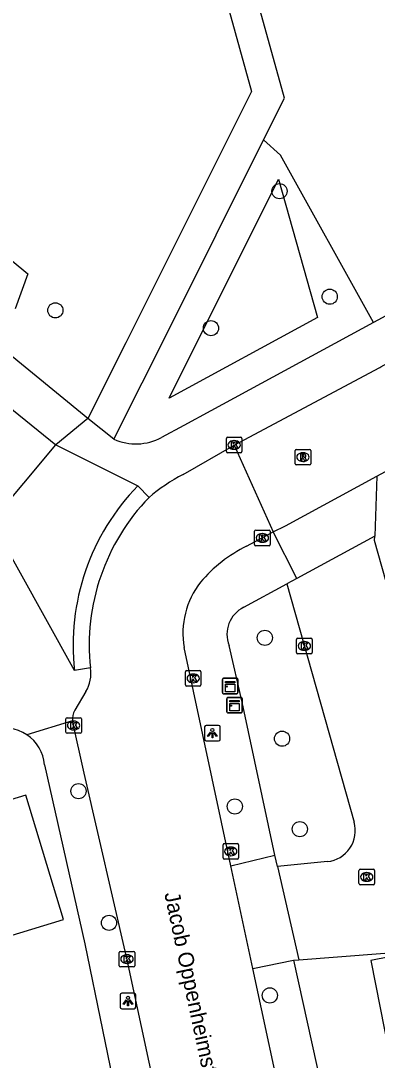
# Model space of a CAD drawing. Extents: x 158087 to 159494, y 382905 to 383981.
# Drawn here: x 159045.8 to 159068.8, y 383313.3 to 383380.2 of the extents above; entities that cross this region are included whole.
import ezdxf

# ---------------------------------------------------------------- set-up
doc = ezdxf.new("R2010")
doc.units = 0
for name, color, linetype in [('IMGEO_Boom', 7, 'Continuous'), ('IMGEO_Groenvoorziening', 7, 'Continuous'), ('IMGEO_Kast', 7, 'Continuous'), ('IMGEO_Kolk', 7, 'Continuous'), ('IMGEO_Lichtpunt', 7, 'Continuous'), ('IMGEO_Openbare_ruimte_label', 7, 'Continuous'), ('IMGEO_Pand', 7, 'Continuous'), ('IMGEO_Rijbaan_lokaal_open', 7, 'Continuous'), ('IMGEO_Rioolput', 7, 'Continuous'), ('IMGEO_Voetpad_halfverhard', 7, 'Continuous'), ('IMGEO_Voetpad_open', 7, 'Continuous')]:
    doc.layers.add(name, color=color, linetype=linetype)

msp = doc.modelspace()

# ---------------------------------------------------------------- linework, layer by layer
at = {"layer": 'IMGEO_Boom'}
for centre in [(159062.539, 383369.253), (159065.783, 383362.454), (159048.077, 383361.574), (159058.119, 383360.424), (159061.597, 383340.479), (159062.707, 383333.979), (159049.572, 383330.597), (159059.659, 383329.613), (159063.853, 383328.152), (159051.539, 383322.116), (159061.915, 383317.438)]:
    msp.add_circle(centre, 0.489, dxfattribs=at)
at = {"layer": 'IMGEO_Groenvoorziening'}
for points in [[(159020.884, 383381.908), (159023.307, 383382.965), (159046.301, 383363.934), (159045.481, 383361.674)], [(159068.6, 383360.784), (159062.602, 383371.565), (159061.513, 383372.552)], [(159055.422, 383355.926), (159062.482, 383370.02), (159065.001, 383361.11), (159055.422, 383355.926)]]:
    msp.add_lwpolyline(points, dxfattribs=at)
at = {"layer": 'IMGEO_Kast'}
for p, q in [((159058.859, 383336.948), (159058.859, 383337.789)), ((159058.859, 383337.789), (159058.859, 383336.948)), ((159058.934, 383337.873), (159059.775, 383337.873)), ((159059.775, 383337.873), (159058.934, 383337.873)), ((159059.859, 383337.798), (159059.859, 383336.957)), ((159059.859, 383336.957), (159059.859, 383337.798)), ((159059.784, 383336.873), (159058.943, 383336.873)), ((159058.943, 383336.873), (159059.784, 383336.873)), ((159059.135, 383335.714), (159059.135, 383336.555)), ((159059.135, 383336.555), (159059.135, 383335.714)), ((159059.21, 383336.639), (159060.051, 383336.639)), ((159060.051, 383336.639), (159059.21, 383336.639)), ((159060.135, 383336.564), (159060.135, 383335.723)), ((159060.135, 383335.723), (159060.135, 383336.564)), ((159060.06, 383335.639), (159059.219, 383335.639)), ((159059.219, 383335.639), (159060.06, 383335.639))]:
    msp.add_line(p, q, dxfattribs=at)
for points in [[(159059.054, 383337.663), (159059.654, 383337.663), (159059.654, 383337.578), (159059.054, 383337.578), (159059.054, 383337.663)], [(159059.054, 383337.488), (159059.654, 383337.488), (159059.654, 383336.999), (159059.054, 383336.999), (159059.054, 383337.488)], [(159059.33, 383336.429), (159059.93, 383336.429), (159059.93, 383336.344), (159059.33, 383336.344), (159059.33, 383336.429)], [(159059.33, 383336.254), (159059.93, 383336.254), (159059.93, 383335.765), (159059.33, 383335.765), (159059.33, 383336.254)]]:
    msp.add_lwpolyline(points, dxfattribs=at)
for centre in [(159059.138, 383337.337), (159059.414, 383336.103)]:
    msp.add_circle(centre, 0.0377, dxfattribs=at)
for centre, start, end in [((159058.937, 383337.795), 92.4484, 184.28452), ((159058.937, 383337.795), 92.4484, 184.28452), ((159059.781, 383337.795), 2.4484, 94.28452), ((159059.781, 383337.795), 2.4484, 94.28452), ((159058.937, 383336.951), 182.4484, 274.28452), ((159058.937, 383336.951), 182.4484, 274.28452), ((159059.781, 383336.951), 272.4484, 4.28452), ((159059.781, 383336.951), 272.4484, 4.28452), ((159059.213, 383336.561), 92.4484, 184.28452), ((159059.213, 383336.561), 92.4484, 184.28452), ((159060.057, 383336.561), 2.4484, 94.28452), ((159060.057, 383336.561), 2.4484, 94.28452), ((159059.213, 383335.717), 182.4484, 274.28452), ((159059.213, 383335.717), 182.4484, 274.28452), ((159060.057, 383335.717), 272.4484, 4.28452), ((159060.057, 383335.717), 272.4484, 4.28452)]:
    msp.add_arc(centre, 0.0779, start, end, dxfattribs=at)
at = {"layer": 'IMGEO_Kolk'}
for p, q in [((159059.112, 383352.474), (159059.112, 383353.326)), ((159059.187, 383353.4), (159060.039, 383353.4)), ((159059.6, 383353.18), (159059.625, 383353.18)), ((159060.113, 383353.326), (159060.113, 383352.474)), ((159060.039, 383352.4), (159059.187, 383352.4)), ((159059.623, 383352.62), (159059.598, 383352.62)), ((159060.936, 383346.487), (159060.936, 383347.339)), ((159061.011, 383347.413), (159061.863, 383347.413)), ((159061.424, 383347.193), (159061.449, 383347.193)), ((159061.937, 383347.339), (159061.937, 383346.487)), ((159061.863, 383346.413), (159061.011, 383346.413)), ((159061.447, 383346.633), (159061.422, 383346.633)), ((159063.644, 383339.526), (159063.644, 383340.378)), ((159063.719, 383340.452), (159064.571, 383340.452)), ((159064.132, 383340.232), (159064.157, 383340.232)), ((159064.645, 383340.378), (159064.645, 383339.526)), ((159064.155, 383339.672), (159064.13, 383339.672)), ((159064.571, 383339.452), (159063.719, 383339.452)), ((159056.472, 383337.439), (159056.472, 383338.291)), ((159056.547, 383338.365), (159057.399, 383338.365)), ((159057.473, 383338.291), (159057.473, 383337.439)), ((159056.983, 383337.585), (159056.958, 383337.585)), ((159056.96, 383338.145), (159056.985, 383338.145)), ((159057.399, 383337.365), (159056.547, 383337.365)), ((159048.756, 383334.402), (159048.756, 383335.254)), ((159048.831, 383335.328), (159049.683, 383335.328)), ((159049.244, 383335.108), (159049.269, 383335.108)), ((159049.757, 383335.254), (159049.757, 383334.402)), ((159049.683, 383334.328), (159048.831, 383334.328)), ((159049.267, 383334.548), (159049.242, 383334.548)), ((159058.895, 383326.292), (159058.895, 383327.144)), ((159058.97, 383327.218), (159059.822, 383327.218)), ((159059.383, 383326.998), (159059.408, 383326.998)), ((159059.896, 383327.144), (159059.896, 383326.292)), ((159059.822, 383326.218), (159058.97, 383326.218)), ((159059.406, 383326.438), (159059.381, 383326.438)), ((159067.67, 383324.644), (159067.67, 383325.496)), ((159067.745, 383325.57), (159068.597, 383325.57)), ((159068.671, 383325.496), (159068.671, 383324.644)), ((159068.181, 383324.79), (159068.156, 383324.79)), ((159068.158, 383325.35), (159068.183, 383325.35)), ((159068.597, 383324.57), (159067.745, 383324.57)), ((159052.199, 383319.35), (159052.199, 383320.202)), ((159052.274, 383320.276), (159053.126, 383320.276)), ((159053.2, 383320.202), (159053.2, 383319.35)), ((159052.71, 383319.496), (159052.685, 383319.496)), ((159052.687, 383320.056), (159052.712, 383320.056)), ((159053.126, 383319.276), (159052.274, 383319.276))]:
    msp.add_line(p, q, dxfattribs=at)
for points in [[(159059.112, 383352.474), (159059.112, 383353.326)], [(159059.187, 383353.4), (159060.039, 383353.4)], [(159059.433, 383353.1), (159059.556, 383353.1), (159059.556, 383352.949), (159059.686, 383353.1), (159059.85, 383353.1), (159059.704, 383352.949), (159059.857, 383352.7), (159059.705, 383352.7), (159059.62, 383352.864), (159059.556, 383352.797), (159059.556, 383352.7), (159059.433, 383352.7), (159059.433, 383353.1)], [(159060.113, 383353.326), (159060.113, 383352.474)], [(159060.039, 383352.4), (159059.187, 383352.4)], [(159060.936, 383346.487), (159060.936, 383347.339)], [(159061.011, 383347.413), (159061.863, 383347.413)], [(159061.257, 383347.113), (159061.38, 383347.113), (159061.38, 383346.962), (159061.51, 383347.113), (159061.674, 383347.113), (159061.528, 383346.962), (159061.681, 383346.713), (159061.529, 383346.713), (159061.444, 383346.877), (159061.38, 383346.81), (159061.38, 383346.713), (159061.257, 383346.713), (159061.257, 383347.113)], [(159061.937, 383347.339), (159061.937, 383346.487)], [(159061.863, 383346.413), (159061.011, 383346.413)], [(159063.644, 383339.526), (159063.644, 383340.378)], [(159063.719, 383340.452), (159064.571, 383340.452)], [(159064.645, 383340.378), (159064.645, 383339.526)], [(159063.965, 383340.152), (159064.088, 383340.152), (159064.088, 383340.001), (159064.218, 383340.152), (159064.382, 383340.152), (159064.236, 383340.001), (159064.389, 383339.752), (159064.237, 383339.752), (159064.152, 383339.916), (159064.088, 383339.849), (159064.088, 383339.752), (159063.965, 383339.752), (159063.965, 383340.152)], [(159064.571, 383339.452), (159063.719, 383339.452)], [(159056.472, 383337.439), (159056.472, 383338.291)], [(159056.547, 383338.365), (159057.399, 383338.365)], [(159057.473, 383338.291), (159057.473, 383337.439)], [(159056.793, 383338.065), (159056.916, 383338.065), (159056.916, 383337.914), (159057.046, 383338.065), (159057.21, 383338.065), (159057.064, 383337.914), (159057.217, 383337.665), (159057.065, 383337.665), (159056.98, 383337.829), (159056.916, 383337.762), (159056.916, 383337.665), (159056.793, 383337.665), (159056.793, 383338.065)], [(159057.399, 383337.365), (159056.547, 383337.365)], [(159048.756, 383334.402), (159048.756, 383335.254)], [(159048.831, 383335.328), (159049.683, 383335.328)], [(159049.077, 383335.028), (159049.2, 383335.028), (159049.2, 383334.877), (159049.33, 383335.028), (159049.494, 383335.028), (159049.348, 383334.877), (159049.501, 383334.628), (159049.349, 383334.628), (159049.264, 383334.792), (159049.2, 383334.725), (159049.2, 383334.628), (159049.077, 383334.628), (159049.077, 383335.028)], [(159049.757, 383335.254), (159049.757, 383334.402)], [(159049.683, 383334.328), (159048.831, 383334.328)], [(159058.895, 383326.292), (159058.895, 383327.144)], [(159058.97, 383327.218), (159059.822, 383327.218)], [(159059.216, 383326.918), (159059.339, 383326.918), (159059.339, 383326.767), (159059.469, 383326.918), (159059.633, 383326.918), (159059.487, 383326.767), (159059.64, 383326.518), (159059.488, 383326.518), (159059.403, 383326.682), (159059.339, 383326.615), (159059.339, 383326.518), (159059.216, 383326.518), (159059.216, 383326.918)], [(159059.896, 383327.144), (159059.896, 383326.292)], [(159059.822, 383326.218), (159058.97, 383326.218)], [(159067.67, 383324.644), (159067.67, 383325.496)], [(159067.745, 383325.57), (159068.597, 383325.57)], [(159068.671, 383325.496), (159068.671, 383324.644)], [(159067.991, 383325.27), (159068.114, 383325.27), (159068.114, 383325.119), (159068.244, 383325.27), (159068.408, 383325.27), (159068.262, 383325.119), (159068.415, 383324.87), (159068.263, 383324.87), (159068.178, 383325.034), (159068.114, 383324.967), (159068.114, 383324.87), (159067.991, 383324.87), (159067.991, 383325.27)], [(159068.597, 383324.57), (159067.745, 383324.57)], [(159052.199, 383319.35), (159052.199, 383320.202)], [(159052.274, 383320.276), (159053.126, 383320.276)], [(159053.2, 383320.202), (159053.2, 383319.35)], [(159052.52, 383319.976), (159052.643, 383319.976), (159052.643, 383319.825), (159052.773, 383319.976), (159052.937, 383319.976), (159052.791, 383319.825), (159052.944, 383319.576), (159052.792, 383319.576), (159052.707, 383319.74), (159052.643, 383319.673), (159052.643, 383319.576), (159052.52, 383319.576), (159052.52, 383319.976)], [(159053.126, 383319.276), (159052.274, 383319.276)]]:
    msp.add_lwpolyline(points, dxfattribs=at)
for centre, start, end in [((159059.189, 383353.324), 91.55205, 178.44795), ((159059.189, 383353.324), 91.55205, 178.44795), ((159060.037, 383353.324), 1.55205, 88.44795), ((159060.037, 383353.324), 1.55205, 88.44795), ((159059.189, 383352.476), 181.55205, 268.44795), ((159059.189, 383352.476), 181.55205, 268.44795), ((159060.037, 383352.476), 271.55205, 358.44795), ((159060.037, 383352.476), 271.55205, 358.44795), ((159061.013, 383347.337), 91.55205, 178.44795), ((159061.013, 383347.337), 91.55205, 178.44795), ((159061.861, 383347.337), 1.55205, 88.44795), ((159061.861, 383347.337), 1.55205, 88.44795), ((159061.013, 383346.489), 181.55205, 268.44795), ((159061.013, 383346.489), 181.55205, 268.44795), ((159061.861, 383346.489), 271.55205, 358.44795), ((159061.861, 383346.489), 271.55205, 358.44795), ((159063.721, 383340.376), 91.55205, 178.44795), ((159063.721, 383340.376), 91.55205, 178.44795), ((159064.569, 383340.376), 1.55205, 88.44795), ((159064.569, 383340.376), 1.55205, 88.44795), ((159063.721, 383339.528), 181.55205, 268.44795), ((159063.721, 383339.528), 181.55205, 268.44795), ((159064.569, 383339.528), 271.55205, 358.44795), ((159064.569, 383339.528), 271.55205, 358.44795), ((159056.549, 383338.289), 91.55205, 178.44795), ((159056.549, 383338.289), 91.55205, 178.44795), ((159057.397, 383338.289), 1.55205, 88.44795), ((159057.397, 383338.289), 1.55205, 88.44795), ((159056.549, 383337.441), 181.55205, 268.44795), ((159056.549, 383337.441), 181.55205, 268.44795), ((159057.397, 383337.441), 271.55205, 358.44795), ((159057.397, 383337.441), 271.55205, 358.44795), ((159048.833, 383335.252), 91.55205, 178.44795), ((159048.833, 383335.252), 91.55205, 178.44795), ((159049.681, 383335.252), 1.55205, 88.44795), ((159049.681, 383335.252), 1.55205, 88.44795), ((159048.833, 383334.404), 181.55205, 268.44795), ((159048.833, 383334.404), 181.55205, 268.44795), ((159049.681, 383334.404), 271.55205, 358.44795), ((159049.681, 383334.404), 271.55205, 358.44795), ((159058.972, 383327.142), 91.55205, 178.44795), ((159058.972, 383327.142), 91.55205, 178.44795), ((159059.82, 383327.142), 1.55205, 88.44795), ((159059.82, 383327.142), 1.55205, 88.44795), ((159058.972, 383326.294), 181.55205, 268.44795), ((159058.972, 383326.294), 181.55205, 268.44795), ((159059.82, 383326.294), 271.55205, 358.44795), ((159059.82, 383326.294), 271.55205, 358.44795), ((159067.747, 383325.494), 91.55205, 178.44795), ((159067.747, 383325.494), 91.55205, 178.44795), ((159068.595, 383325.494), 1.55205, 88.44795), ((159068.595, 383325.494), 1.55205, 88.44795), ((159067.747, 383324.646), 181.55205, 268.44795), ((159067.747, 383324.646), 181.55205, 268.44795), ((159068.595, 383324.646), 271.55205, 358.44795), ((159068.595, 383324.646), 271.55205, 358.44795), ((159052.276, 383320.2), 91.55205, 178.44795), ((159052.276, 383320.2), 91.55205, 178.44795), ((159053.124, 383320.2), 1.55205, 88.44795), ((159053.124, 383320.2), 1.55205, 88.44795), ((159052.276, 383319.352), 181.55205, 268.44795), ((159052.276, 383319.352), 181.55205, 268.44795), ((159053.124, 383319.352), 271.55205, 358.44795), ((159053.124, 383319.352), 271.55205, 358.44795)]:
    msp.add_arc(centre, 0.0765, start, end, dxfattribs=at)
for centre, major_axis, ratio, start_param, end_param in [((159059.599, 383352.9), (-0.387, 0.002), 0.722429, 4.712389, 7.853982), ((159059.624, 383352.9), (-0.39, 0.002), 0.717154, 1.570796, 4.712389), ((159061.423, 383346.913), (-0.387, 0.002), 0.722429, 4.712389, 7.853982), ((159061.448, 383346.913), (-0.39, 0.002), 0.717154, 1.570796, 4.712389), ((159064.131, 383339.952), (-0.387, 0.002), 0.722429, 4.712389, 7.853982), ((159064.156, 383339.952), (-0.39, 0.002), 0.717154, 1.570796, 4.712389), ((159056.959, 383337.865), (-0.387, 0.002), 0.722429, 4.712389, 7.853982), ((159056.984, 383337.865), (-0.39, 0.002), 0.717154, 1.570796, 4.712389), ((159049.243, 383334.828), (-0.387, 0.002), 0.722429, 4.712389, 7.853982), ((159049.268, 383334.828), (-0.39, 0.002), 0.717154, 1.570796, 4.712389), ((159059.382, 383326.718), (-0.387, 0.002), 0.722429, 4.712389, 7.853982), ((159059.407, 383326.718), (-0.39, 0.002), 0.717154, 1.570796, 4.712389), ((159068.157, 383325.07), (-0.387, 0.002), 0.722429, 4.712389, 7.853982), ((159068.182, 383325.07), (-0.39, 0.002), 0.717154, 1.570796, 4.712389), ((159052.686, 383319.776), (-0.387, 0.002), 0.722429, 4.712389, 7.853982), ((159052.711, 383319.776), (-0.39, 0.002), 0.717154, 1.570796, 4.712389)]:
    msp.add_ellipse(centre, major_axis=major_axis, ratio=ratio, start_param=start_param, end_param=end_param, dxfattribs=at)
at = {"layer": 'IMGEO_Lichtpunt'}
for p, q in [((159058.613, 383334.834), (159057.805, 383334.834)), ((159058.613, 383334.834), (159057.805, 383334.834)), ((159057.711, 383334.739), (159057.711, 383333.932)), ((159057.711, 383334.739), (159057.711, 383333.932)), ((159058.707, 383333.932), (159058.707, 383334.739)), ((159058.707, 383333.932), (159058.707, 383334.739)), ((159057.805, 383333.838), (159058.613, 383333.838)), ((159057.805, 383333.838), (159058.613, 383333.838)), ((159052.264, 383317.483), (159052.264, 383316.676)), ((159052.264, 383317.483), (159052.264, 383316.676)), ((159053.166, 383317.578), (159052.358, 383317.578)), ((159053.166, 383317.578), (159052.358, 383317.578)), ((159053.26, 383316.676), (159053.26, 383317.483)), ((159053.26, 383316.676), (159053.26, 383317.483)), ((159052.358, 383316.582), (159053.166, 383316.582)), ((159052.358, 383316.582), (159053.166, 383316.582))]:
    msp.add_line(p, q, dxfattribs=at)
for points in [[(159058.085, 383334.403), (159058.124, 383334.375), (159057.936, 383334.113), (159057.898, 383334.14), (159058.085, 383334.403)], [(159058.187, 383334.355), (159058.234, 383334.355), (159058.234, 383334.033), (159058.187, 383334.033), (159058.187, 383334.355)], [(159058.297, 383334.375), (159058.335, 383334.402), (159058.522, 383334.14), (159058.483, 383334.112), (159058.297, 383334.375)], [(159052.638, 383317.147), (159052.677, 383317.119), (159052.489, 383316.857), (159052.451, 383316.884), (159052.638, 383317.147)], [(159052.74, 383317.099), (159052.787, 383317.099), (159052.787, 383316.777), (159052.74, 383316.777), (159052.74, 383317.099)], [(159052.85, 383317.119), (159052.888, 383317.146), (159053.075, 383316.884), (159053.036, 383316.856), (159052.85, 383317.119)]]:
    msp.add_lwpolyline(points, dxfattribs=at)
for centre in [(159058.21, 383334.537), (159052.763, 383317.281)]:
    msp.add_circle(centre, 0.0994, dxfattribs=at)
for centre, start, end in [((159057.805, 383334.739), 90, 180), ((159057.805, 383334.739), 90, 180), ((159058.613, 383334.739), 0, 90), ((159058.613, 383334.739), 0, 90), ((159057.805, 383333.932), 180, 270), ((159057.805, 383333.932), 180, 270), ((159058.613, 383333.932), 270, 0), ((159058.613, 383333.932), 270, 360), ((159052.358, 383317.483), 90, 180), ((159052.358, 383317.483), 90, 180), ((159053.166, 383317.483), 0, 90), ((159053.166, 383317.483), 0, 90), ((159052.358, 383316.676), 180, 270), ((159052.358, 383316.676), 180, 270), ((159053.166, 383316.676), 270, 0), ((159053.166, 383316.676), 270, 360)]:
    msp.add_arc(centre, 0.0946, start, end, dxfattribs=at)
at = {"layer": 'IMGEO_Pand'}
for points in [[(159042.442, 383320.47), (159048.593, 383322.322), (159046.18, 383330.338), (159042.41, 383329.203), (159041.696, 383331.573), (159039.322, 383330.859)], [(159071.837, 383320.359), (159068.436, 383319.694), (159069.609, 383313.692), (159073.01, 383314.357)]]:
    msp.add_lwpolyline(points, dxfattribs=at)
at = {"layer": 'IMGEO_Rijbaan_lokaal_open'}
for points in [[(159014.731, 383380.175), (159019.501, 383376.249), (159032.666, 383365.556), (159042.18, 383357.708), (159048.116, 383352.902)], [(159059.614, 383352.899), (159069.019, 383357.893), (159069.088, 383357.93), (159082.416, 383365.217)], [(159068.821, 383350.891), (159069.945, 383351.501), (159083.677, 383358.95)], [(159043.965, 383347.97), (159048.116, 383352.902)], [(159048.116, 383352.902), (159053.407, 383350.276)], [(159056.315, 383350.996), (159059.614, 383352.899)], [(159059.614, 383352.899), (159062.139, 383347.304)], [(159062.139, 383347.304), (159062.921, 383347.691), (159068.821, 383350.891)], [(159068.821, 383350.891), (159068.69, 383347.032)], [(159053.407, 383350.276), (159054.122, 383349.52)], [(159049.312, 383338.373), (159043.965, 383347.97)], [(159060.416, 383346.381), (159062.139, 383347.304)], [(159063.659, 383344.298), (159062.139, 383347.304)], [(159068.69, 383347.032), (159063.659, 383344.298)], [(159070.418, 383340.584), (159068.679, 383346.739), (159068.69, 383347.032)], [(159063.659, 383344.298), (159063.017, 383343.949)], [(159063.017, 383343.949), (159067.356, 383328.595)], [(159059.409, 383325.785), (159059.408, 383325.791), (159056.39, 383339.844)], [(159050.34, 383338.535), (159049.312, 383338.373)], [(159050.051, 383337.016), (159049.326, 383335.805)], [(159058.78, 383291.489), (159055.97, 383304.542), (159052.712, 383319.726), (159049.932, 383331.751), (159049.193, 383335.119)], [(159059.409, 383325.785), (159062.238, 383326.481)], [(159062.41, 383325.734), (159062.238, 383326.481)], [(159060.829, 383319.17), (159059.409, 383325.785)], [(159065.633, 383326.061), (159062.41, 383325.734)], [(159062.41, 383325.734), (159063.794, 383319.724)], [(159063.794, 383319.724), (159071.837, 383320.359)], [(159060.829, 383319.17), (159063.448, 383319.711)], [(159063.448, 383319.711), (159063.794, 383319.724)], [(159067.363, 383288.742), (159067.33, 383288.895), (159060.829, 383319.17)]]:
    msp.add_lwpolyline(points, dxfattribs=at)
for centre, radius, start, end in [((159061.5, 383340.926), 11.326, 117.24121, 130.64389), ((159063.912, 383340.006), 14.691, 135.64873, 186.38167), ((159063.911, 383340.006), 13.65, 135.81598, 186.18812), ((159064.663, 383337.869), 9.513, 116.51747, 139.41349), ((159061.63, 383340.777), 5.323, 141.94645, 190.09627), ((159048.168, 383338.161), 2.204, 328.69534, 9.76033), ((159050.138, 383335.292), 0.961, 147.69807, 190.35745), ((159065.431, 383328.051), 2, 275.79246, 15.77985)]:
    msp.add_arc(centre, radius, start, end, dxfattribs=at)
at = {"layer": 'IMGEO_Rioolput'}
for p, q in [((159063.551, 383351.691), (159063.551, 383352.543)), ((159063.626, 383352.617), (159064.478, 383352.617)), ((159064.039, 383352.397), (159064.064, 383352.397)), ((159064.552, 383352.543), (159064.552, 383351.691)), ((159064.478, 383351.617), (159063.626, 383351.617)), ((159064.062, 383351.837), (159064.037, 383351.837))]:
    msp.add_line(p, q, dxfattribs=at)
for points in [[(159063.551, 383351.691), (159063.551, 383352.543)], [(159063.626, 383352.617), (159064.478, 383352.617)], [(159064.14, 383352.315), (159063.888, 383352.317), (159063.888, 383351.917)], [(159064.066, 383352.236), (159064.012, 383352.236), (159064.012, 383352.155)], [(159064.552, 383352.543), (159064.552, 383351.691)], [(159064.478, 383351.617), (159063.626, 383351.617)], [(159063.888, 383351.917), (159064.012, 383351.917), (159064.012, 383352.079), (159064.023, 383352.079)], [(159064.012, 383352.155), (159064.064, 383352.155)], [(159064.07, 383352.05), (159064.141, 383351.917), (159064.281, 383351.917), (159064.216, 383352.043)]]:
    msp.add_lwpolyline(points, dxfattribs=at)
for centre, radius, start, end in [((159063.628, 383352.541), 0.0765, 91.55205, 178.44795), ((159063.628, 383352.541), 0.0765, 91.55205, 178.44795), ((159064.072, 383352.14), 0.0964, 77.00612, 93.18647), ((159064.086, 383352.197), 0.0378, 276.66336, 79.67722), ((159064.139, 383352.205), 0.109, 350.36119, 89.41601), ((159064.476, 383352.541), 0.0765, 1.55205, 88.44795), ((159064.476, 383352.541), 0.0765, 1.55205, 88.44795), ((159063.628, 383351.693), 0.0765, 181.55205, 268.44795), ((159063.628, 383351.693), 0.0765, 181.55205, 268.44795), ((159064.022, 383352.026), 0.0533, 26.02933, 88.69889), ((159064.048, 383352.344), 0.19, 274.7715, 282.96867), ((159064.137, 383352.205), 0.112, 277.58423, 350.98172), ((159064.121, 383351.99), 0.108, 29.51342, 73.79051), ((159064.476, 383351.693), 0.0765, 271.55205, 358.44795), ((159064.476, 383351.693), 0.0765, 271.55205, 358.44795)]:
    msp.add_arc(centre, radius, start, end, dxfattribs=at)
for centre, major_axis, ratio, start_param, end_param in [((159064.038, 383352.117), (-0.387, 0.002), 0.722429, 4.712389, 7.853982), ((159064.063, 383352.117), (-0.39, 0.002), 0.717154, 1.570796, 4.712389)]:
    msp.add_ellipse(centre, major_axis=major_axis, ratio=ratio, start_param=start_param, end_param=end_param, dxfattribs=at)
at = {"layer": 'IMGEO_Voetpad_halfverhard'}
for points in [[(159061.513, 383372.552), (159062.857, 383375.234), (159053.402, 383409.303)], [(159052.749, 383404.467), (159060.737, 383375.68), (159052.619, 383359.477), (159050.173, 383354.596)], [(159051.85, 383353.265), (159053.669, 383356.897), (159055.389, 383360.328), (159061.513, 383372.552)]]:
    msp.add_lwpolyline(points, dxfattribs=at)
at = {"layer": 'IMGEO_Voetpad_open'}
for points in [[(159076.091, 383364.838), (159068.6, 383360.784)], [(159068.6, 383360.784), (159058.108, 383355.106), (159056.369, 383354.164), (159054.928, 383353.384)], [(159050.173, 383354.596), (159044.577, 383359.182)], [(159050.173, 383354.596), (159048.116, 383352.902)], [(159051.85, 383353.265), (159050.173, 383354.596)], [(159060.242, 383342.441), (159063.017, 383343.949)], [(159062.238, 383326.481), (159060.121, 383336.33), (159059.303, 383339.984)], [(159049.193, 383335.119), (159046.23, 383334.235)], [(159047.383, 383332.291), (159049.97, 383320.768), (159052.266, 383309.688)], [(159063.448, 383319.711), (159070.225, 383289.022)]]:
    msp.add_lwpolyline(points, dxfattribs=at)
for centre, radius, start, end in [((159053.267, 383356.488), 3.52, 246.27022, 298.15785), ((159061.052, 383340.724), 1.899, 115.24557, 202.92338), ((159044.791, 383332.07), 2.6, 56.40262, 107.93233), ((159044.795, 383332.07), 2.598, 4.88401, 56.46095)]:
    msp.add_arc(centre, radius, start, end, dxfattribs=at)

# ---------------------------------------------------------------- texts
at = {"layer": 'IMGEO_Openbare_ruimte_label'}
msp.add_text('Jacob Oppenheimstraat', height=1, rotation=282.11876, dxfattribs=at).set_placement((159055.101, 383323.993))

doc.saveas('drawing.dxf')
